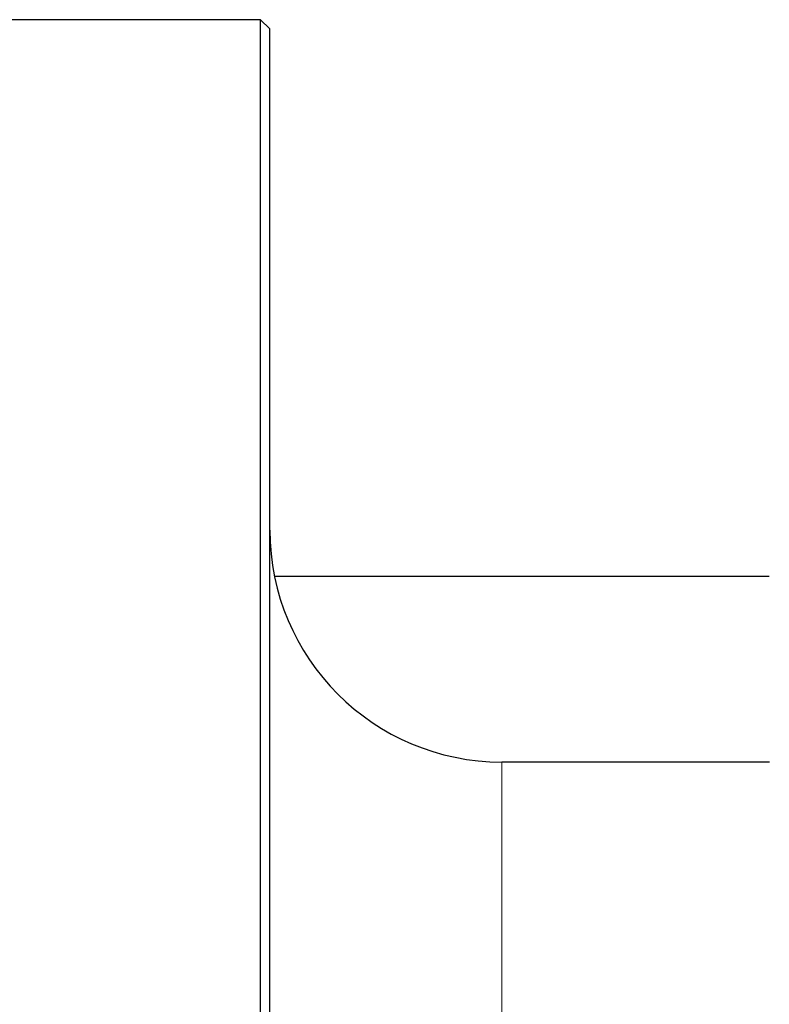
# Model space of a CAD drawing. Header units: inches. Extents: x 0 to 20790, y -12 to 14700.
# Tile 368 of 436: x 14195 to 14276, y 10118 to 10224. Entities that reach past the tile are written whole.
import ezdxf

# ---------------------------------------------------------------- set-up
doc = ezdxf.new("R2010")
doc.units = ezdxf.units.IN
doc.layers.add('1', color=7, linetype='Continuous', true_color=0xffffff)
doc.layers.add('254', color=7, linetype='Continuous', true_color=0xffffff)
doc.styles.add('latin_extended', font='simplex.shx')
doc.dimstyles.get("Standard").update_dxf_attribs({"dimtxt": 0.18, "dimasz": 0.18, "dimexe": 0.18, "dimexo": 0.0625, "dimgap": 0.09, "dimtad": 0, "dimtih": 1, "dimtoh": 1, "dimdec": 4, "dimzin": 0, "dimdsep": 46, "dimtxsty": 'Standard', "dimcen": 0.09, "dimadec": 0, "dimazin": 0, "dimtfac": 1, "dimtdec": 4, "dimtofl": 0, "dimtmove": 0, "dimatfit": 3, "dimfxl": 1, "dimtolj": 1, "dimtzin": 0, "dimarcsym": 0})

# ---------------------------------------------------------------- blocks, each defined once
blk = doc.blocks.new('_U7')
at = {"layer": '254', "color": 3, "linetype": 'Continuous', "lineweight": 13, "transparency": 16777216}
for p, q in [((13904.1, 12440.96), (13904.1, 12953.96)), ((14417.1, 9634.46), (14417.1, 12953.96)), ((14026.6, 12918.96), (14294.6, 12918.96))]:
    blk.add_line(p, q, dxfattribs=at)
at = {"layer": '254', "color": 3, "transparency": 16777216}
for points in [[(14026.6, 12939.38), (14026.6, 12898.55), (13904.1, 12918.96)], [(14294.6, 12898.55), (14294.6, 12939.38), (14417.1, 12918.96)]]:
    blk.add_solid(points, dxfattribs=at)
at = {"layer": 'Defpoints', "color": 0, "transparency": 16777216}
for p in [(14417.1, 12918.96), (13904.1, 12405.96), (14417.1, 9599.46)]:
    blk.add_point(p, dxfattribs=at)
at = {"layer": '254', "color": 2, "lineweight": 13, "transparency": 16777216, "insert": (13984.3, 13102.71), "char_height": 122.5, "attachment_point": 1, "style": 'latin_extended'}
blk.add_mtext('\\A1;513', dxfattribs=at)

msp = doc.modelspace()

# ---------------------------------------------------------------- linework, layer by layer
at = {"layer": '1', "color": 2, "linetype": 'Continuous', "lineweight": 25}
for p, q in [((14221.097, 10224.463), (14168.097, 10224.463)), ((14222.097, 10223.463), (14221.097, 10224.463)), ((14221.097, 9814.654), (14221.097, 10224.463)), ((14222.097, 9816.726), (14222.097, 10223.463)), ((14275.941, 10164.463), (14222.597, 10164.463)), ((14275.951, 10144.463), (14247.097, 10144.463))]:
    msp.add_line(p, q, dxfattribs=at)
at = {"layer": '1', "color": 110, "linetype": 'Continuous', "lineweight": 13}
msp.add_line((14247.097, 10144.463), (14247.097, 9954.515), dxfattribs=at)
at = {"layer": '1', "color": 2, "linetype": 'Continuous', "lineweight": 25}
msp.add_arc((14247.097, 10169.463), 25, 180, 270, dxfattribs=at)

# ---------------------------------------------------------------- dimensions: what is measured, and where the dimension line sits
at = {"layer": '254', "color": 2, "linetype": 'Continuous', "lineweight": 13}
dim = msp.add_linear_dim(base=(14417.097, 12918.963), p1=(13904.097, 12405.963), p2=(14417.097, 9599.463), dimstyle='Standard', override={"dimscale": 35, "dimtxt": 3.5, "dimasz": 3.5, "dimexe": 1, "dimexo": 1, "dimgap": 1.75, "dimtad": 1, "dimtih": 1, "dimtoh": 0, "dimdec": 2, "dimlfac": 1, "dimzin": 8, "dimdsep": 46, "dimlunit": 2, "dimtxsty": 'latin_extended', "dimsah": 1, "dimse1": 0, "dimse2": 0, "dimsd1": 0, "dimsd2": 0, "dimclrd": 3, "dimclre": 3, "dimclrt": 2, "dimtol": 0, "dimtm": -0.1, "dimtfac": 0.714286, "dimtdec": 3, "dimtofl": 1, "dimtmove": 0, "dimtzin": 8, "dimlwd": 13, "dimlwe": 13}, dxfattribs=at)
dim.commit()
dim.dimension.update_dxf_attribs({"geometry": '_U7', "text_midpoint": (14130.138, 12918.963), "dimtype": 160})

doc.saveas('drawing.dxf')
